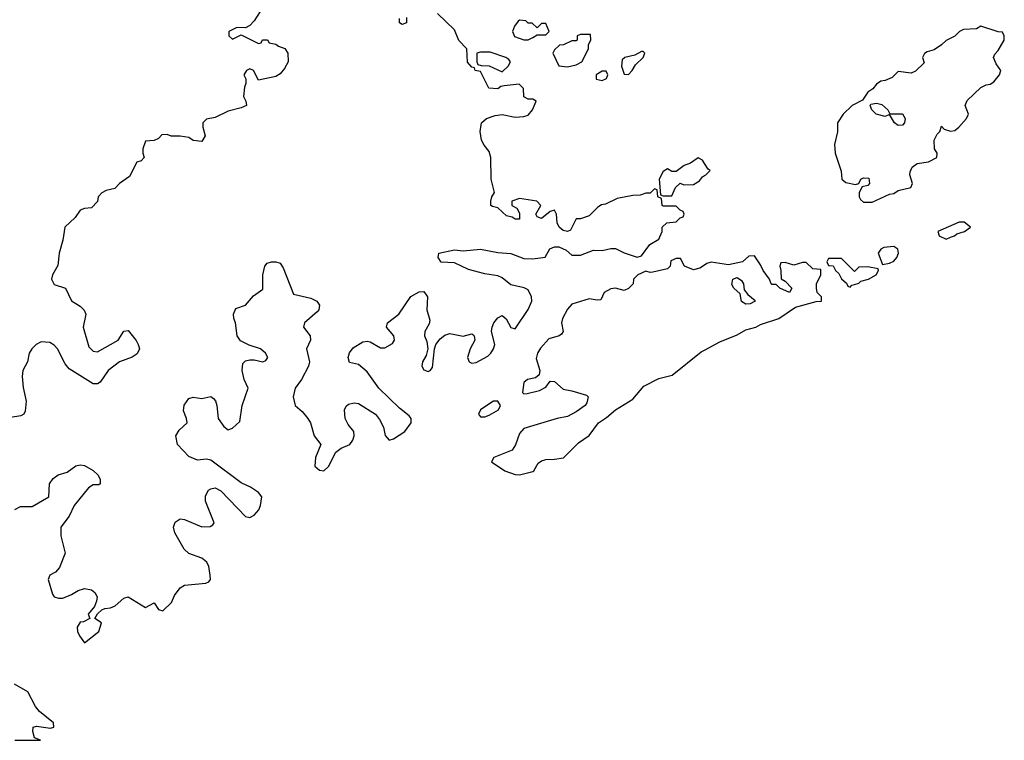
# Model space of a CAD drawing. Header units: inches. Extents: x 2601469 to 2753575, y 449403 to 582909.
# Tile 317 of 350: x 2706852 to 2711378, y 484670 to 487984. Entities that reach past the tile are written whole.
import ezdxf

# ---------------------------------------------------------------- set-up
doc = ezdxf.new("R2010")
doc.units = ezdxf.units.IN
doc.header["$MEASUREMENT"] = 0
doc.layers.add('C7408', color=7, linetype='Continuous')
doc.layers.add('C7418', color=7, linetype='Continuous')

msp = doc.modelspace()

# ---------------------------------------------------------------- linework, layer by layer
at = {"layer": 'C7408', "color": 4, "elevation": 4}
for points in [[(2707958, 488022), (2707930, 487978), (2707910, 487958), (2707890, 487946), (2707850, 487948), (2707814, 487930), (2707814, 487910), (2707830, 487894), (2707870, 487914), (2707950, 487874), (2707962, 487878), (2707968.4, 487891.6), (2707991.6, 487891.6), (2707998, 487878), (2708030, 487872), (2708042, 487862), (2708070.9, 487850.9), (2708084.7, 487830), (2708086, 487790), (2708070, 487759), (2708050, 487735.3), (2708030, 487722), (2707950, 487706), (2707926, 487750), (2707910, 487758), (2707894, 487750), (2707882, 487730), (2707891.6, 487711.6), (2707892, 487690), (2707886, 487674), (2707881, 487630), (2707892, 487610), (2707894, 487590), (2707870, 487578), (2707810, 487562.7), (2707750, 487534), (2707710, 487526), (2707694, 487510), (2707694, 487490), (2707704.7, 487450), (2707690, 487424), (2707650, 487429), (2707630, 487442), (2707590, 487449), (2707549, 487449), (2707530, 487455.3), (2707506, 487454), (2707490, 487438), (2707470, 487428), (2707430, 487426), (2707418, 487390), (2707418, 487370), (2707424.7, 487350), (2707410, 487335.3), (2707390, 487328), (2707357.3, 487262.7), (2707311.3, 487230), (2707290, 487208), (2707250, 487198), (2707230, 487188), (2707212, 487170), (2707210, 487148), (2707182, 487118), (2707150, 487115.3), (2707130, 487108.7), (2707106.4, 487073.6), (2707058.8, 487030), (2707050.7, 486970), (2707032.7, 486910), (2707026.7, 486853.3), (2707002.8, 486810), (2706998.8, 486790), (2707010, 486766), (2707062, 486750), (2707090.5, 486690.5), (2707130, 486667.3), (2707148.3, 486648.3), (2707156.3, 486630), (2707143.1, 486570), (2707170, 486478.8), (2707190, 486459.1), (2707210, 486456.3), (2707304, 486510), (2707330, 486552), (2707350, 486554), (2707387.9, 486507.9), (2707397.3, 486490), (2707402, 486470), (2707392.3, 486447.7), (2707368.5, 486431.5), (2707311, 486410), (2707258.8, 486370), (2707222.5, 486317.5), (2707210, 486309.2), (2707190, 486309), (2707078.7, 486378.7), (2707061.6, 486401.6), (2707025.1, 486470), (2707010, 486487), (2706990, 486499.5), (2706950, 486502), (2706928, 486490), (2706908.2, 486470), (2706896, 486450), (2706887.7, 486410), (2706866.4, 486370), (2706863.1, 486343.1), (2706868, 486292), (2706882, 486230), (2706876.8, 486183.2), (2706870.7, 486169.3), (2706858, 486162), (2706810, 486154)], [(2706830, 485730.8), (2706855.1, 485744.9), (2706910, 485745.5), (2706985.2, 485790), (2706989.3, 485850), (2707005.8, 485874.2), (2707029.5, 485890.5), (2707070, 485902.8), (2707110, 485933), (2707130, 485936.3), (2707150, 485933.4), (2707190, 485910.4), (2707212.7, 485890), (2707222, 485870), (2707222, 485850), (2707215.3, 485844.7), (2707190, 485844.5), (2707168.8, 485831.2), (2707102.4, 485750), (2707079.4, 485700.6), (2707040.5, 485650), (2707040.5, 485610), (2707060.7, 485530), (2707035.3, 485464.7), (2707016.7, 485443.3), (2706990.6, 485429.4), (2706983, 485410), (2707002.8, 485342.8), (2707010.5, 485330.5), (2707030, 485323), (2707050, 485323.8), (2707090, 485340.5), (2707120.5, 485359.5), (2707150, 485368.5), (2707182, 485362), (2707198, 485350), (2707208.2, 485330), (2707204.9, 485310), (2707195.2, 485284.8), (2707166.8, 485250), (2707174, 485230), (2707144.7, 485215.3), (2707130, 485214), (2707116, 485190), (2707118, 485170), (2707126.8, 485150), (2707150, 485118), (2707215.3, 485170), (2707228.7, 485210), (2707198, 485230), (2707209.1, 485250.9), (2707229.5, 485270.5), (2707243.5, 485276.5), (2707270, 485278.7), (2707291, 485289), (2707330, 485324), (2707350.4, 485330.4), (2707430, 485280.7), (2707470, 485302), (2707490, 485271.3), (2707510, 485266), (2707550, 485304), (2707563.9, 485336.1), (2707588.9, 485371.1), (2707610, 485384), (2707707.8, 485392.2), (2707721.5, 485398.5), (2707729.4, 485410), (2707727.6, 485430), (2707721.6, 485470), (2707712, 485490), (2707690, 485507.3), (2707630, 485529.6), (2707608.4, 485548.4), (2707564.7, 485624.7), (2707558.7, 485650), (2707566.1, 485673.9), (2707590, 485688.4), (2707610, 485685.3), (2707690, 485652.2), (2707727.2, 485652.8), (2707739.6, 485660.4), (2707746, 485670), (2707705.7, 485770), (2707706.1, 485793.9), (2707720.3, 485819.7), (2707730, 485826.7), (2707750, 485830.4), (2707777.2, 485817.2), (2707890, 485698.7), (2707910, 485694.6), (2707930, 485705.3), (2707950.9, 485730), (2707959.3, 485750), (2707964.7, 485790), (2707950, 485809.6), (2707913.6, 485833.6), (2707870, 485853.6), (2707730, 485957.7), (2707710, 485963.5), (2707670, 485959.1), (2707630, 485975.1), (2707578, 486030), (2707569.6, 486070), (2707584.4, 486095.6), (2707621.2, 486130), (2707619.5, 486150), (2707605.3, 486185.3), (2707608.5, 486211.5), (2707630, 486241.6), (2707650, 486248.4), (2707690, 486241.6), (2707730, 486250.7), (2707742.4, 486242.4), (2707751.7, 486231.7), (2707758.7, 486210), (2707764.9, 486150), (2707790, 486113), (2707810, 486097.3), (2707830, 486104.9), (2707863.3, 486136.7), (2707874.3, 486210), (2707902, 486290), (2707884.2, 486330), (2707874.7, 486370), (2707877.6, 486402.4), (2707890, 486415.5), (2707910, 486420.4), (2707930, 486420.4), (2707970, 486410.8), (2707982.7, 486417.3), (2707992.3, 486430), (2707981.2, 486450), (2707959, 486470), (2707906.7, 486486.7), (2707866.7, 486506.7), (2707851.8, 486530), (2707844.5, 486590), (2707836.2, 486610), (2707834.5, 486630), (2707844.9, 486655.1), (2707890, 486670.7), (2707926, 486714), (2707970, 486744.7), (2707969.4, 486810.6), (2707979, 486850), (2707990, 486864.7), (2708010, 486871), (2708030, 486871), (2708050, 486864.7), (2708063, 486843), (2708110, 486721), (2708190, 486703.8), (2708218, 486690), (2708230.7, 486670.7), (2708227.3, 486650), (2708219.9, 486640.1), (2708160.7, 486590), (2708156, 486570), (2708187.7, 486530), (2708188, 486510), (2708170.4, 486470), (2708183.7, 486410), (2708179.5, 486390), (2708147, 486330), (2708117.6, 486290), (2708108.5, 486250), (2708118, 486210), (2708150, 486181.6), (2708175.8, 486150), (2708188.5, 486130), (2708206, 486070), (2708235.5, 486030), (2708212.2, 485970), (2708208.5, 485930), (2708230, 485912.2), (2708250, 485908.9), (2708271, 485929), (2708304.6, 485995.4), (2708330, 486013.4), (2708370, 486030.7), (2708382.9, 486050), (2708389.6, 486070), (2708387.6, 486090), (2708362, 486122), (2708347.6, 486150), (2708345.1, 486190), (2708353, 486207), (2708363.8, 486216.2), (2708390, 486222), (2708410, 486219.5), (2708488.2, 486170), (2708506.1, 486146.1), (2708524.2, 486110), (2708531.9, 486071.9), (2708550, 486050.6), (2708570, 486057.1), (2708622.9, 486090), (2708651.5, 486130), (2708651.8, 486150), (2708642, 486162), (2708597.2, 486197.2), (2708503.6, 486290), (2708450, 486365.1), (2708410, 486398), (2708367.7, 486407.7), (2708362, 486430), (2708367.9, 486452.1), (2708384.4, 486475.6), (2708430, 486502.4), (2708450, 486506), (2708462.4, 486502.4), (2708510, 486474.9), (2708530, 486474.4), (2708565.8, 486494.2), (2708575.6, 486510), (2708571.6, 486530), (2708538, 486570), (2708542.7, 486590), (2708595.1, 486630), (2708649.6, 486710.4), (2708687.7, 486732.3), (2708710, 486733.4), (2708727.3, 486710), (2708723.7, 486650), (2708737.5, 486602.5), (2708734.4, 486585.6), (2708714, 486550), (2708713, 486530), (2708723.4, 486503.4), (2708728.4, 486470), (2708719.9, 486440.1), (2708703.8, 486410), (2708700.4, 486390), (2708710, 486374), (2708730, 486366), (2708739, 486370), (2708750, 486384.7), (2708758, 486470), (2708765.2, 486490), (2708784.4, 486515.6), (2708806.9, 486533.1), (2708830, 486541.3), (2708890, 486528.2), (2708930, 486538.8), (2708935.5, 486535.5), (2708941, 486530), (2708944, 486510), (2708923, 486470), (2708910.7, 486430), (2708918, 486410), (2708930, 486404.9), (2708950, 486408.2), (2709003.7, 486436.3), (2709018.4, 486450), (2709029.6, 486470), (2709035.8, 486490), (2709021.3, 486550), (2709023.5, 486570), (2709031.6, 486590), (2709050, 486613), (2709070, 486624), (2709088.3, 486608.3), (2709110, 486567.7), (2709130, 486563), (2709190, 486650.8), (2709205.6, 486690), (2709205.1, 486710), (2709190, 486740.9), (2709171.1, 486751.1), (2709110, 486764.7), (2709070, 486796.9), (2709050, 486805.6), (2708990, 486814.7), (2708915.6, 486835.6), (2708850, 486866), (2708789.5, 486869.5), (2708775.3, 486890), (2708778, 486910), (2708850, 486924.9), (2708890, 486921.6), (2708970, 486928.5), (2709050, 486913.4), (2709110, 486908.2), (2709170, 486886), (2709210, 486884.9), (2709268, 486892), (2709289.3, 486930.7), (2709310, 486939.1), (2709330, 486939.3), (2709363.8, 486923.8), (2709390, 486901), (2709430, 486901), (2709490, 486924), (2709530, 486922.8), (2709570, 486932), (2709590, 486932), (2709630, 486911.3), (2709690, 486892), (2709710, 486898), (2709749.2, 486950.8), (2709790, 486974), (2709806, 487010), (2709806, 487030), (2709826, 487050), (2709870, 487054), (2709887.3, 487072.7), (2709902, 487078), (2709906, 487090), (2709902, 487102), (2709887.3, 487107.3), (2709870, 487126), (2709810, 487126), (2709806, 487130), (2709802, 487162), (2709786, 487170), (2709782, 487202), (2709770, 487206), (2709750, 487186), (2709730, 487186), (2709703.6, 487176.4), (2709670, 487175.3), (2709598, 487162), (2709544.7, 487135.3), (2709527.1, 487132.9), (2709510, 487122), (2709470, 487082), (2709430, 487068.7), (2709410, 487068.7), (2709383.5, 487016.5), (2709370.7, 487009.3), (2709350, 487014.5), (2709332.3, 487030), (2709322, 487050), (2709319, 487090), (2709310, 487108), (2709290, 487102), (2709250, 487069.3), (2709230, 487078), (2709224, 487090), (2709248, 487130), (2709229, 487149), (2709150, 487162), (2709114, 487150), (2709114, 487130), (2709136.9, 487116.9), (2709150, 487094), (2709150, 487066), (2709130, 487066), (2709116.4, 487076.4), (2709090, 487082), (2709050, 487118), (2709024.7, 487124.7), (2709018, 487130), (2709018, 487150), (2709022, 487170), (2709035.3, 487190), (2709019.3, 487250), (2709017.2, 487350), (2709010, 487378), (2708986.3, 487406.3), (2708975.3, 487430), (2708968.7, 487470), (2708975.3, 487510), (2708998, 487530), (2709037.2, 487542.8), (2709070, 487547.3), (2709130, 487536), (2709170, 487538), (2709190, 487544.7), (2709208.7, 487570), (2709226, 487610), (2709210, 487618), (2709190, 487618), (2709168.7, 487628.7), (2709167.3, 487667.3), (2709147.3, 487687.3), (2709079.6, 487680.4), (2709063.6, 487676.4), (2709050, 487666), (2709008.9, 487668.9), (2708970, 487746), (2708946, 487750), (2708942, 487762), (2708930, 487766), (2708910, 487788), (2708908, 487850), (2708870, 487888), (2708850, 487938), (2708773.2, 488013.2)], [(2708630, 487994), (2708630.8, 487970), (2708610, 487962), (2708598, 487970), (2708598, 487990)], [(2710000, 487322.2), (2709990, 487338), (2709970, 487348), (2709935.3, 487324.7), (2709906.4, 487313.6), (2709870, 487286), (2709850, 487286), (2709830, 487298), (2709810, 487286), (2709792, 487250), (2709798, 487178), (2709810, 487174), (2709850, 487174), (2709867.3, 487212.7), (2709888, 487232), (2709904.7, 487224.7), (2709950, 487226), (2709976.5, 487243.5), (2709990, 487262), (2710000, 487267)], [(2710000, 486855.8), (2709978, 486842), (2709950, 486834), (2709908, 486850), (2709890, 486886), (2709870, 486886), (2709845.4, 486874.6), (2709842, 486850), (2709830, 486838), (2709763.1, 486823.1), (2709750, 486822), (2709730, 486828), (2709694, 486810), (2709674, 486790), (2709672, 486770), (2709650, 486748), (2709630, 486738), (2709590, 486749.3), (2709570, 486746.6), (2709538.8, 486730), (2709523.6, 486696.4), (2709506, 486694), (2709470, 486700.9), (2709390, 486675.1), (2709370, 486652.7), (2709346.7, 486610), (2709342.4, 486590), (2709350.5, 486550), (2709342.5, 486537.5), (2709331.3, 486530), (2709283.8, 486516.2), (2709245.9, 486474.1), (2709232, 486450), (2709226, 486426), (2709243.7, 486370), (2709240.5, 486350), (2709223.1, 486336.9), (2709186.8, 486330), (2709170, 486316), (2709162.8, 486270), (2709170, 486264), (2709185.2, 486265.2), (2709240.8, 486279.2), (2709270, 486294), (2709290, 486321), (2709310, 486320.7), (2709350, 486284.4), (2709390, 486277.6), (2709456.8, 486256.8), (2709464.7, 486250), (2709458.5, 486221.5), (2709451, 486210), (2709410, 486180.9), (2709370, 486159.5), (2709322, 486150), (2709170, 486104.5), (2709150, 486081.2), (2709131.8, 486028.2), (2709115.6, 486004.4), (2709031, 485970), (2709021, 485950), (2709082, 485910), (2709130, 485892.2), (2709150, 485890.4), (2709210, 485906.7), (2709216, 485910), (2709236, 485944), (2709250, 485954.8), (2709270, 485962), (2709310, 485962.4), (2709351.1, 485968.9), (2709421.3, 486038.7), (2709470, 486072.4), (2709512, 486130), (2709550, 486154), (2709590, 486190.4), (2709670, 486238.7), (2709721.1, 486298.9), (2709790, 486334.3), (2709851.4, 486348.6), (2709984.1, 486455.9), (2710000, 486464.7)], [(2706830, 484670.3), (2706948, 484670), (2706920.7, 484680.7), (2706912.7, 484710), (2706914, 484730), (2706930, 484734.6), (2706994, 484726), (2707009.1, 484730.9), (2707007.3, 484750), (2706942.6, 484802.6), (2706925, 484825), (2706890, 484892.3), (2706828.1, 484928.1)]]:
    msp.add_lwpolyline(points, dxfattribs=at)
for points in [[(2709150, 487982), (2709142.8, 487977.2), (2709126.4, 487953.6), (2709118, 487930), (2709127.1, 487907.1), (2709170, 487891), (2709190, 487891.3), (2709210, 487902), (2709230, 487914), (2709270, 487914), (2709286, 487930), (2709270, 487966), (2709250, 487966), (2709230, 487946), (2709208, 487968), (2709190, 487968.7), (2709179, 487979)], [(2709475.3, 487915.3), (2709430, 487915.3), (2709414, 487910), (2709414, 487890), (2709410, 487886), (2709390, 487886), (2709351.6, 487868.4), (2709332.7, 487867.3), (2709310, 487846), (2709302, 487830), (2709330, 487772), (2709370, 487766.8), (2709410, 487776), (2709435.3, 487790), (2709466, 487850), (2709466, 487870), (2709478, 487890)], [(2708970, 487835.3), (2708954, 487830), (2708954, 487790), (2708958, 487778), (2708972.7, 487772.7), (2709010, 487772), (2709070, 487744.7), (2709098, 487770), (2709108, 487790), (2709100.4, 487800.4), (2709086, 487810), (2709014.6, 487834.6)], [(2709718, 487838), (2709710, 487838), (2709679.6, 487820.4), (2709634, 487810), (2709621, 487799), (2709618, 487770), (2709630, 487734), (2709650, 487732), (2709668, 487750), (2709683.1, 487776.9), (2709718, 487810), (2709726, 487830)], [(2709530, 487748), (2709502, 487730), (2709502, 487710), (2709530, 487704.7), (2709550, 487714), (2709555.3, 487730), (2709547.3, 487747.3)], [(2709030, 486229.3), (2708998.8, 486210), (2708970.8, 486190), (2708961, 486170), (2708970, 486158), (2708976.9, 486156.9), (2708990, 486157.3), (2709010, 486166), (2709052.3, 486190), (2709062.7, 486210), (2709050, 486229)]]:
    msp.add_lwpolyline(points, close=True, dxfattribs=at)
at = {"layer": 'C7418', "color": 4, "elevation": 4}
for points in [[(2711270, 487954), (2711250, 487942), (2711190, 487939), (2711172, 487930), (2711150, 487908), (2711110, 487888), (2711090, 487868), (2711055.3, 487844.7), (2711023.6, 487836.4), (2711011.6, 487828.4), (2711002, 487810), (2711010, 487786), (2710970, 487748), (2710950, 487738), (2710890, 487746), (2710862, 487718), (2710830, 487704), (2710810, 487702), (2710790, 487688), (2710774, 487666), (2710751.3, 487650), (2710726.8, 487613.2), (2710678, 487590), (2710638, 487550), (2710611.3, 487510), (2710611, 487469), (2710598, 487410), (2710601, 487370), (2710627.5, 487287.5), (2710631, 487250), (2710650, 487234.8), (2710694.6, 487225.4), (2710708.7, 487231.3), (2710718, 487250), (2710730, 487256), (2710754.8, 487254.8), (2710758, 487230), (2710750, 487222), (2710724.7, 487215.3), (2710711.3, 487190), (2710711.3, 487170), (2710716.9, 487156.9), (2710730, 487144.7), (2710770, 487144.7), (2710850, 487182), (2710870, 487184.7), (2710890, 487198), (2710948.4, 487211.6), (2710955.3, 487230), (2710944, 487270), (2710944.7, 487284.7), (2710954.8, 487305.2), (2710977, 487323), (2711029, 487331), (2711068, 487350), (2711068.7, 487370), (2711057.2, 487390), (2711056, 487430), (2711070, 487458), (2711082, 487470), (2711090, 487494), (2711101, 487481), (2711130, 487470.7), (2711150, 487474), (2711169.2, 487490), (2711204, 487530), (2711213.2, 487550), (2711198, 487590), (2711207.3, 487612.7), (2711270, 487672), (2711295.3, 487684.7), (2711313.2, 487686.8), (2711330, 487698), (2711355.3, 487730), (2711362, 487750), (2711340.2, 487780.2), (2711328.7, 487810), (2711334.6, 487825.4), (2711350, 487842), (2711378, 487890), (2711378, 487910), (2711370, 487926), (2711350, 487928)], [(2710890, 487497.2), (2710874, 487510), (2710850, 487548), (2710830, 487538), (2710789, 487550), (2710769, 487570), (2710762, 487590), (2710764.7, 487595.3), (2710790, 487600.7), (2710814.6, 487594.6), (2710842.8, 487570), (2710851.3, 487551.3), (2710910.4, 487550.4), (2710923, 487530), (2710919.1, 487510), (2710910, 487499.3)], [(2711170, 487053.2), (2711072, 487010), (2711078, 486990), (2711110, 486974), (2711130, 486983.7), (2711149, 486990), (2711160.4, 486999.6), (2711195.3, 487010), (2711222, 487030), (2711192.9, 487052.9)], [(2710870, 486941.2), (2710823.5, 486936.5), (2710810.9, 486929.1), (2710798, 486910), (2710818, 486858), (2710850, 486863.8), (2710870, 486873.4), (2710884.5, 486890), (2710891.8, 486910), (2710889.3, 486929.3)], [(2710630, 486886), (2710570, 486886), (2710562, 486870), (2710570, 486854), (2710592, 486852), (2710602, 486830), (2710617.3, 486817.3), (2710630, 486792), (2710652.7, 486772.7), (2710658, 486758), (2710670, 486754), (2710676.4, 486763.6), (2710690, 486766), (2710710, 486772), (2710719, 486781), (2710754, 486790), (2710788.7, 486810), (2710799, 486830), (2710798, 486838), (2710750, 486848), (2710710, 486846), (2710690, 486826)], [(2710190, 486675.3), (2710170, 486688.7), (2710163.1, 486723.1), (2710135.3, 486750), (2710125.6, 486765.6), (2710129.5, 486790.5), (2710150, 486798.8), (2710170, 486784.7), (2710178.8, 486770), (2710182, 486742), (2710199.6, 486719.6), (2710232.7, 486692.7), (2710230, 486688), (2710210, 486678)]]:
    msp.add_lwpolyline(points, close=True, dxfattribs=at)
for points in [[(2710000, 487267), (2710006, 487270), (2710026, 487290), (2710016.4, 487296.4), (2710000, 487322.2)], [(2710000, 486464.7), (2710070, 486503.1), (2710150, 486534.9), (2710190, 486558), (2710235.3, 486570), (2710257.2, 486582.8), (2710341.2, 486610), (2710417.7, 486662.3), (2710512.5, 486687.5), (2710538, 486690), (2710538, 486710), (2710518, 486730), (2710515.3, 486750), (2710515.3, 486770), (2710535.3, 486810), (2710535.3, 486835.3), (2710498, 486838), (2710467.3, 486867.3), (2710450, 486868), (2710410, 486855.3), (2710370, 486868), (2710350, 486866), (2710346, 486850), (2710351.3, 486831.3), (2710352, 486792), (2710370, 486782), (2710402, 486750), (2710390, 486728.7), (2710346, 486750), (2710330, 486766), (2710310, 486766), (2710306, 486770), (2710298, 486790), (2710269, 486830), (2710257.2, 486857.2), (2710230, 486898), (2710203.6, 486896.4), (2710174, 486870), (2710110, 486856), (2710030, 486868.7), (2710010, 486862), (2710000, 486855.8)]]:
    msp.add_lwpolyline(points, dxfattribs=at)

doc.saveas('drawing.dxf')
